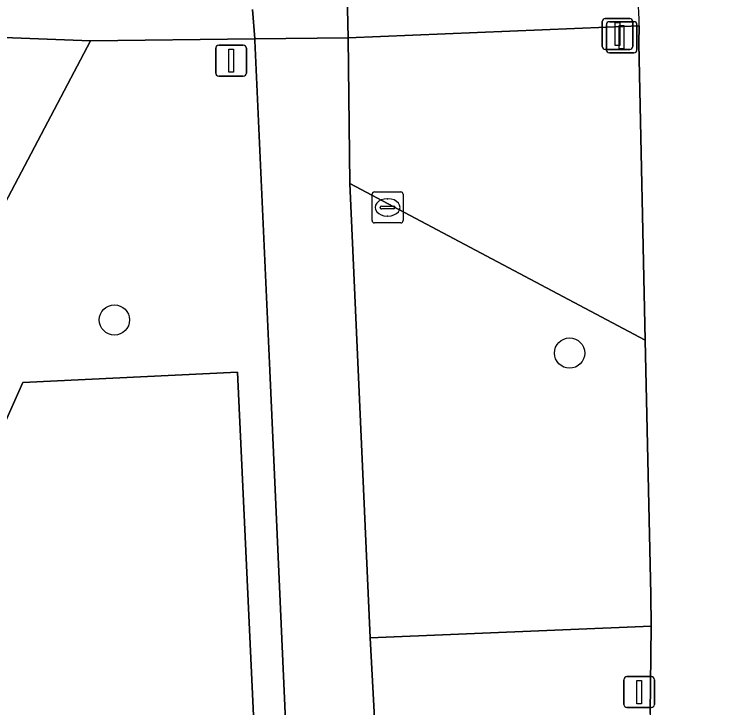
# Model space of a CAD drawing. Extents: x 161354 to 162026, y 386504 to 387460.
# Drawn here: x 161967.37 to 161990.14, y 387394.17 to 387416.59 of the extents above; entities that cross this region are included whole.
import ezdxf

# ---------------------------------------------------------------- set-up
doc = ezdxf.new("R2010")
doc.units = 0
for name, color, linetype in [('IMGEO_Berm_groen', 7, 'Continuous'), ('IMGEO_Boom', 7, 'Continuous'), ('IMGEO_Fietspad_gesloten', 7, 'Continuous'), ('IMGEO_Fietspad_open', 7, 'Continuous'), ('IMGEO_Groenvoorziening', 7, 'Continuous'), ('IMGEO_Lichtmast', 7, 'Continuous'), ('IMGEO_Loofbos', 7, 'Continuous'), ('IMGEO_Rijbaan_regionaal_gesloten', 7, 'Continuous'), ('IMGEO_Rioolput', 7, 'Continuous'), ('IMGEO_Verkeersbordpaal', 7, 'Continuous'), ('IMGEO_Verkeersregelinstallatiepaal', 7, 'Continuous'), ('IMGEO_Voetpad_open', 7, 'Continuous')]:
    doc.layers.add(name, color=color, linetype=linetype)

msp = doc.modelspace()

# ---------------------------------------------------------------- linework, layer by layer
at = {"layer": 'IMGEO_Berm_groen'}
for points in [[(161987.561, 387415.636), (161987.565, 387416.212), (161978.165, 387415.824), (161978.22, 387411.111), (161987.766, 387406.057)], [(161987.766, 387406.057), (161978.22, 387411.111), (161978.87, 387396.438), (161987.954, 387396.815), (161987.943, 387397.83)]]:
    msp.add_lwpolyline(points, close=True, dxfattribs=at)
msp.add_lwpolyline([(161987.919, 387393.993), (161987.954, 387396.815), (161978.87, 387396.438), (161979.785, 387379.45)], dxfattribs=at)
at = {"layer": 'IMGEO_Boom'}
for centre in [(161970.61, 387406.705), (161985.319, 387405.635)]:
    msp.add_circle(centre, 0.489, dxfattribs=at)
at = {"layer": 'IMGEO_Fietspad_gesloten'}
msp.add_lwpolyline([(161983.244, 387302.004), (161980.303, 387366.729), (161980.119, 387369.455), (161980.068, 387372.896), (161979.921, 387376.178), (161979.785, 387379.45), (161978.87, 387396.438), (161978.22, 387411.111), (161978.165, 387415.824), (161975.147, 387415.783), (161975.15, 387415.736), (161975.628, 387405.067), (161976.804, 387378.821), (161982.579, 387250)], dxfattribs=at)
at = {"layer": 'IMGEO_Fietspad_open'}
msp.add_lwpolyline([(161975.075, 387416.73), (161975.147, 387415.783), (161978.165, 387415.824), (161978.086, 387419.128), (161986.87, 387419.472)], dxfattribs=at)
at = {"layer": 'IMGEO_Groenvoorziening'}
msp.add_lwpolyline([(161975.15, 387415.736), (161975.147, 387415.783), (161969.841, 387415.72), (161958.436, 387394.111), (161959.595, 387391.881), (161960.476, 387391.418), (161961.864, 387391.705), (161967.654, 387404.683), (161974.582, 387405.017), (161975.123, 387393.461), (161975.777, 387379.48), (161977.918, 387333.718), (161981.07, 387250), (161981.352, 387242.496), (161982.454, 387213.182), (161983.156, 387219.244), (161983.499, 387229.472), (161983.053, 387239.427), (161982.913, 387242.557), (161982.579, 387250), (161976.804, 387378.821), (161975.628, 387405.067)], close=True, dxfattribs=at)
at = {"layer": 'IMGEO_Lichtmast'}
for p, q in [((161986.473, 387416.444), (161987.263, 387416.444)), ((161987.263, 387416.444), (161986.473, 387416.444)), ((161986.373, 387415.544), (161986.373, 387416.344)), ((161986.373, 387416.344), (161986.373, 387415.544)), ((161987.363, 387416.344), (161987.363, 387415.544)), ((161987.363, 387415.544), (161987.363, 387416.344)), ((161987.263, 387415.444), (161986.473, 387415.444)), ((161986.473, 387415.444), (161987.263, 387415.444)), ((161987.172, 387395.181), (161987.962, 387395.181)), ((161987.962, 387395.181), (161987.172, 387395.181)), ((161987.072, 387394.281), (161987.072, 387395.081)), ((161987.072, 387395.081), (161987.072, 387394.281)), ((161988.062, 387395.081), (161988.062, 387394.281)), ((161988.062, 387394.281), (161988.062, 387395.081)), ((161987.962, 387394.181), (161987.172, 387394.181)), ((161987.172, 387394.181), (161987.962, 387394.181))]:
    msp.add_line(p, q, dxfattribs=at)
for points in [[(161986.793, 387416.319), (161986.943, 387416.319), (161986.943, 387415.569), (161986.793, 387415.569), (161986.793, 387416.319)], [(161987.492, 387395.056), (161987.642, 387395.056), (161987.642, 387394.306), (161987.492, 387394.306), (161987.492, 387395.056)]]:
    msp.add_lwpolyline(points, dxfattribs=at)
for centre, start, end in [((161986.473, 387416.344), 90, 180), ((161986.473, 387416.344), 90, 180), ((161987.263, 387416.344), 0, 90), ((161987.263, 387416.344), 360, 90), ((161986.473, 387415.544), 180, 270), ((161986.473, 387415.544), 180, 270), ((161987.263, 387415.544), 270, 0), ((161987.263, 387415.544), 270, 0), ((161987.172, 387395.081), 90, 180), ((161987.172, 387395.081), 90, 180), ((161987.962, 387395.081), 0, 90), ((161987.962, 387395.081), 360, 90), ((161987.172, 387394.281), 180, 270), ((161987.172, 387394.281), 180, 270), ((161987.962, 387394.281), 270, 0), ((161987.962, 387394.281), 270, 0)]:
    msp.add_arc(centre, 0.1, start, end, dxfattribs=at)
at = {"layer": 'IMGEO_Loofbos'}
msp.add_lwpolyline([(161977.576, 387308.483), (161974.16, 387364.683), (161974.679, 387380.185), (161975.123, 387393.461), (161974.582, 387405.017), (161967.654, 387404.683), (161961.864, 387391.705), (161960.476, 387391.418), (161959.595, 387391.881), (161958.436, 387394.111), (161958.074, 387393.996), (161957.494, 387387.942), (161957.539, 387385.049), (161958.416, 387371.903), (161966.118, 387368.785), (161966.991, 387368.227), (161967.379, 387367.883), (161968.038, 387367.083), (161968.515, 387366.163), (161968.836, 387364.815), (161971.713, 387311.153)], dxfattribs=at)
at = {"layer": 'IMGEO_Rijbaan_regionaal_gesloten'}
msp.add_lwpolyline([(161987.565, 387416.212), (161987.561, 387415.636), (161987.766, 387406.057), (161987.943, 387397.83), (161987.954, 387396.815), (161987.919, 387393.993), (161988.034, 387386.139), (161988.159, 387382.378), (161988.323, 387371.431), (161988.353, 387369.465), (161988.463, 387362.123), (161989.305, 387294.615), (161989.587, 387268.78), (161989.974, 387250), (161990.071, 387238.635), (161990.145, 387230.056), (161990.017, 387197.015), (161989.736, 387183.928), (161989.18, 387176.268), (161988.964, 387173.29)], dxfattribs=at)
msp.add_arc((161979.841, 387416.269), 7.724, 359.5735, 24.4959, dxfattribs=at)
at = {"layer": 'IMGEO_Rioolput'}
for p, q in [((161978.937, 387409.914), (161978.937, 387410.766)), ((161979.012, 387410.84), (161979.864, 387410.84)), ((161979.938, 387410.766), (161979.938, 387409.914)), ((161979.425, 387410.62), (161979.45, 387410.62)), ((161979.196, 387410.334), (161979.196, 387410.346)), ((161979.634, 387410.297), (161979.236, 387410.297)), ((161979.239, 387410.383), (161979.637, 387410.383)), ((161979.68, 387410.346), (161979.68, 387410.334)), ((161979.448, 387410.06), (161979.423, 387410.06)), ((161979.864, 387409.84), (161979.012, 387409.84))]:
    msp.add_line(p, q, dxfattribs=at)
for points in [[(161978.937, 387409.914), (161978.937, 387410.766)], [(161979.012, 387410.84), (161979.864, 387410.84)], [(161979.938, 387410.766), (161979.938, 387409.914)], [(161979.864, 387409.84), (161979.012, 387409.84)]]:
    msp.add_lwpolyline(points, dxfattribs=at)
for centre, radius, start, end in [((161979.014, 387410.764), 0.0765, 91.552, 178.448), ((161979.014, 387410.764), 0.0765, 91.552, 178.448), ((161979.862, 387410.764), 0.0765, 1.552, 88.448), ((161979.862, 387410.764), 0.0765, 1.552, 88.448), ((161979.236, 387410.343), 0.0403, 85.8775, 175.7526), ((161979.233, 387410.333), 0.0366, 178.938, 274.7102), ((161979.637, 387410.34), 0.043, 264.8664, 352.4533), ((161979.641, 387410.345), 0.0386, 1.7309, 96.639), ((161979.014, 387409.916), 0.0765, 181.552, 268.448), ((161979.014, 387409.916), 0.0765, 181.552, 268.448), ((161979.862, 387409.916), 0.0765, 271.552, 358.448), ((161979.862, 387409.916), 0.0765, 271.552, 358.448)]:
    msp.add_arc(centre, radius, start, end, dxfattribs=at)
for centre, major_axis, ratio, start_param, end_param in [((161979.424, 387410.34), (-0.387, 0.002), 0.722429, 4.712389, 7.853982), ((161979.449, 387410.34), (-0.39, 0.002), 0.717154, 1.570796, 4.712389)]:
    msp.add_ellipse(centre, major_axis=major_axis, ratio=ratio, start_param=start_param, end_param=end_param, dxfattribs=at)
at = {"layer": 'IMGEO_Verkeersbordpaal'}
for p, q in [((161973.884, 387414.683), (161973.884, 387415.483)), ((161973.884, 387415.483), (161973.884, 387414.683)), ((161973.984, 387415.583), (161974.774, 387415.583)), ((161974.774, 387415.583), (161973.984, 387415.583)), ((161974.874, 387415.483), (161974.874, 387414.683)), ((161974.874, 387414.683), (161974.874, 387415.483)), ((161974.774, 387414.583), (161973.984, 387414.583)), ((161973.984, 387414.583), (161974.774, 387414.583))]:
    msp.add_line(p, q, dxfattribs=at)
msp.add_lwpolyline([(161974.304, 387415.458), (161974.454, 387415.458), (161974.454, 387414.708), (161974.304, 387414.708), (161974.304, 387415.458)], dxfattribs=at)
for centre, start, end in [((161973.984, 387415.483), 90, 180), ((161973.984, 387415.483), 90, 180), ((161974.774, 387415.483), 0, 90), ((161974.774, 387415.483), 360, 90), ((161973.984, 387414.683), 180, 270), ((161973.984, 387414.683), 180, 270), ((161974.774, 387414.683), 270, 0), ((161974.774, 387414.683), 270, 0)]:
    msp.add_arc(centre, 0.1, start, end, dxfattribs=at)
at = {"layer": 'IMGEO_Verkeersregelinstallatiepaal'}
for p, q in [((161986.507, 387415.44), (161986.507, 387416.24)), ((161986.507, 387416.24), (161986.507, 387415.44)), ((161986.607, 387416.34), (161987.397, 387416.34)), ((161987.397, 387416.34), (161986.607, 387416.34)), ((161987.497, 387416.24), (161987.497, 387415.44)), ((161987.497, 387415.44), (161987.497, 387416.24)), ((161987.397, 387415.34), (161986.607, 387415.34)), ((161986.607, 387415.34), (161987.397, 387415.34))]:
    msp.add_line(p, q, dxfattribs=at)
msp.add_lwpolyline([(161986.927, 387416.215), (161987.077, 387416.215), (161987.077, 387415.465), (161986.927, 387415.465), (161986.927, 387416.215)], dxfattribs=at)
for centre, start, end in [((161986.607, 387416.24), 90, 180), ((161986.607, 387416.24), 90, 180), ((161987.397, 387416.24), 0, 90), ((161987.397, 387416.24), 360, 90), ((161986.607, 387415.44), 180, 270), ((161986.607, 387415.44), 180, 270), ((161987.397, 387415.44), 270, 0), ((161987.397, 387415.44), 270, 0)]:
    msp.add_arc(centre, 0.1, start, end, dxfattribs=at)
at = {"layer": 'IMGEO_Voetpad_open'}
for points in [[(161772.835, 387432.334), (161771.441, 387430.1), (161773.937, 387429.876), (161776.411, 387429.654), (161918.592, 387418.778), (161918.69, 387419.039), (161919.451, 387418.791), (161926.052, 387417.985), (161946.192, 387416.643), (161966.744, 387415.842), (161969.841, 387415.72), (161975.147, 387415.783), (161975.075, 387416.73)], [(161986.87, 387419.472), (161978.086, 387419.128), (161978.165, 387415.824), (161987.565, 387416.212)]]:
    msp.add_lwpolyline(points, dxfattribs=at)
msp.add_lwpolyline([(161969.841, 387415.72), (161966.744, 387415.842), (161966.462, 387415.309), (161956.244, 387396.01), (161955.372, 387395.429), (161952.422, 387394.466), (161950.557, 387393.859), (161950.046, 387393.691), (161949.974, 387391.438), (161950.525, 387391.527), (161955.114, 387393.061), (161958.074, 387393.996), (161958.436, 387394.111)], close=True, dxfattribs=at)
msp.add_arc((161979.841, 387416.269), 7.724, 359.5735, 24.4959, dxfattribs=at)

doc.saveas('drawing.dxf')
